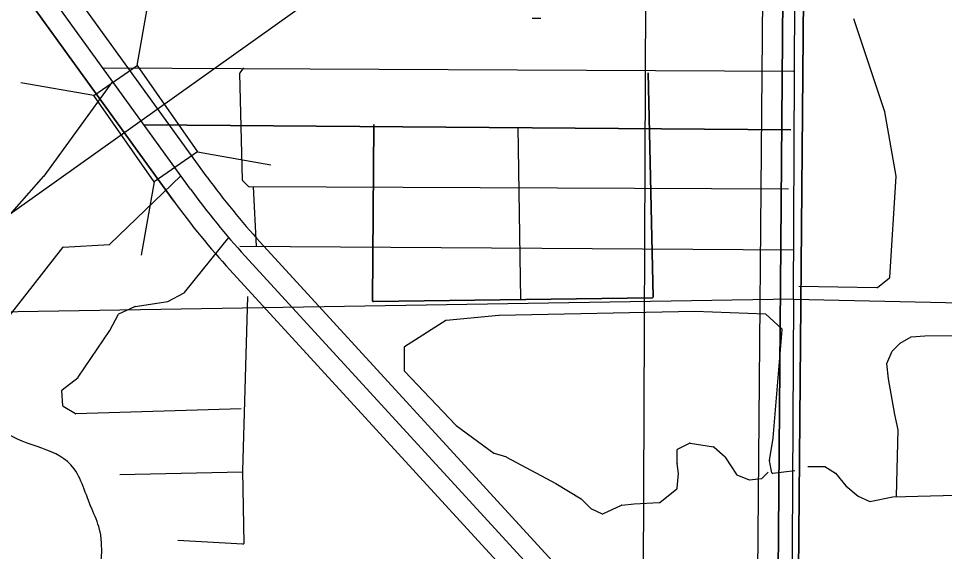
# Model space of a CAD drawing. Extents: x 408847 to 817539, y 923858 to 1151780.
# Drawn here: x 490719 to 495222, y 1055645 to 1058236 of the extents above; entities that cross this region are included whole.
import ezdxf

# ---------------------------------------------------------------- set-up
doc = ezdxf.new("R2010")
doc.units = 0
for name, color, linetype in [('Bridges', 7, 'Continuous'), ('County Route Divided Highway Outline and Fill', 7, 'Continuous'), ('County Routes Highway Center Lines', 7, 'Continuous'), ('Lakes and Ponds', 7, 'Continuous'), ('Level 6', 7, 'Continuous'), ('Local Roads Improved', 7, 'Continuous'), ('Local Roads Paved', 7, 'Continuous'), ('Narrow River Creek and Branch and Slough', 7, 'Continuous'), ('Quad Borders', 7, 'Continuous'), ('Section Lines', 7, 'Continuous'), ('US Route Divided Highway Outline and Fill', 7, 'Continuous'), ('US Routes Highway Center Lines', 7, 'Continuous')]:
    doc.layers.add(name, color=color, linetype=linetype)

msp = doc.modelspace()

# ---------------------------------------------------------------- linework, layer by layer
at = {"layer": 'Bridges'}
for p, q in [((491295.8, 1058008.1), (491358.9, 1058364.5)), ((491086, 1057861.4), (490729.5, 1057924.5)), ((491589.1, 1057588.4), (491945.6, 1057525.3)), ((491379.3, 1057441.8), (491316.2, 1057085.3))]:
    msp.add_line(p, q, dxfattribs=at)
msp.add_lwpolyline([(491379.3, 1057441.8), (491086, 1057861.4), (491295.8, 1058008.1), (491589.1, 1057588.4)], close=True, dxfattribs=at)
at = {"layer": 'County Route Divided Highway Outline and Fill'}
for p, q in [((494505.3, 1078336), (494302.9, 1054340.5)), ((494605.3, 1078335.2), (494402.6, 1054313.9)), ((494705.3, 1078334.3), (494502.5, 1054302.3)), ((494502.5, 1054302.3), (494705.3, 1078334.3))]:
    msp.add_line(p, q, dxfattribs=at)
at = {"layer": 'County Routes Highway Center Lines'}
msp.add_line((494402.6, 1054313.9), (494605.3, 1078335.2), dxfattribs=at)
at = {"layer": 'Lakes and Ponds'}
msp.add_spline([(493670.3, 1048244.3), (493637, 1048250.1), (493536.9, 1048292.5), (493452.9, 1048398.8), (493529, 1048606.4), (493483, 1048724.5), (493146.9, 1049143.9), (493102.9, 1049396), (492998.8, 1049350.4), (492872.9, 1049840.8), (492691.3, 1051145), (492723.5, 1051652.6), (492974, 1051999.4), (492958.1, 1052247.3), (492637.8, 1052388.7), (491939, 1052459.8), (491818.9, 1052532.3), (492057.4, 1053069), (492013.9, 1054216.7), (491863.9, 1054437.3), (491039.2, 1055098.7), (491109.6, 1055766), (491069.6, 1055866.2), (490973.6, 1056066.5), (490625.3, 1056246), (490345.2, 1056607.1), (489800.4, 1056251.7), (489586.2, 1056418.6), (488663.3, 1057771.9)], degree=3, dxfattribs=at)
at = {"layer": 'Level 6'}
for p, q in [((491636.7, 1057465.4), (489350, 1060629.5)), ((489186.2, 1060514.5), (491474.6, 1057348.2)), ((493834.6, 1055033.6), (491893.9, 1057149.8)), ((491746.5, 1057014.7), (493692.7, 1054892.6))]:
    msp.add_line(p, q, dxfattribs=at)
for radius in [3500, 3700]:
    msp.add_arc((494473.5, 1059515.4), radius, 215.8538, 222.522, dxfattribs=at)
at = {"layer": 'Local Roads Improved'}
for p, q in [((493258.5, 1058236.4), (493217.3, 1058236.4)), ((491807.9, 1057450.9), (491795.7, 1057970.6)), ((491796.5, 1057973.1), (491814.1, 1057996.6)), ((493805.4, 1056882.4), (493781, 1057972.9)), ((494475.5, 1057695.3), (491329.8, 1057719.3)), ((492447.2, 1057720.8), (492441, 1056864)), ((491837.5, 1057419.7), (491809.1, 1057448.2)), ((494463.2, 1057406.3), (491840.3, 1057418.6)), ((492445.1, 1056859.9), (493801.5, 1056878.3))]:
    msp.add_line(p, q, dxfattribs=at)
for centre, start, end in [((491799.7, 1057970.7), 143.1429, 181.3473), ((491811.9, 1057451), 181.3473, 224.9867), ((491840.3, 1057422.6), 224.9867, 269.7315), ((493801.4, 1056882.3), 270.7746, 1.2867), ((492445, 1056863.9), 179.5909, 270.7746)]:
    msp.add_arc(centre, 4, start, end, dxfattribs=at)
at = {"layer": 'Local Roads Paved'}
for p, q in [((493258.5, 1058236.4), (493217.3, 1058236.4)), ((494931.5, 1057783.3), (494782, 1058235.5)), ((494487.8, 1057978.2), (491130.7, 1057994.8)), ((491807.9, 1057450.9), (491795.7, 1057970.6)), ((491796.5, 1057973.1), (491814.1, 1057996.6)), ((493781, 1057972.9), (493805.4, 1056882.4)), ((490843, 1057469.8), (491177.6, 1057930)), ((494986.8, 1057469.9), (494931.6, 1057782.8)), ((491329.8, 1057719.3), (494475.5, 1057695.3)), ((492441, 1056864), (492447.2, 1057720.8)), ((493147.9, 1057708.5), (493160.7, 1056869.6)), ((490548, 1057137.7), (490842.8, 1057469.5)), ((491163.6, 1057138.6), (491508.4, 1057472.1)), ((494956.3, 1056979.3), (494986.9, 1057469)), ((491837.5, 1057419.7), (491809.1, 1057448.2)), ((494463.2, 1057406.3), (491840.3, 1057418.6)), ((491876.5, 1057129.9), (491862.1, 1057418.5)), ((491525.7, 1056904.5), (491741.4, 1057171.1)), ((490566.3, 1056651.8), (490934, 1057123.9)), ((490936.9, 1057125.4), (491161.1, 1057137.5)), ((491795.6, 1057130.4), (494487.8, 1057112)), ((494895.8, 1056929.2), (494954.8, 1056976.4)), ((494513.6, 1056934.5), (494893.3, 1056928.3)), ((491445.9, 1056861.2), (491524.5, 1056903.5)), ((491832.5, 1056885.5), (491807.9, 1056036.9)), ((493801.5, 1056878.3), (492445.1, 1056859.9)), ((491206.8, 1056799.9), (491285, 1056836)), ((491286, 1056836.4), (491444.6, 1056860.8)), ((491162.6, 1056719.6), (491204.9, 1056798.2)), ((493055.5, 1056793.2), (492798.5, 1056768.7)), ((494008.3, 1056811.7), (493055.8, 1056793.2)), ((494351.1, 1056799.4), (494008.5, 1056811.7)), ((494431, 1056726.9), (494353.7, 1056798.4)), ((492796.7, 1056768.1), (492596.5, 1056640.7)), ((491009.2, 1056492.4), (491162.4, 1056719.3)), ((494389.5, 1056196.9), (494432.3, 1056723.6)), ((492594.7, 1056637.3), (492594.7, 1056524.3)), ((492595.8, 1056521.5), (492846.4, 1056258.5)), ((490930.7, 1056431.7), (491008.4, 1056491.5)), ((490935, 1056352.5), (490929.1, 1056428.3)), ((490995.6, 1056314.2), (490936.9, 1056349.4)), ((491801.8, 1056338.2), (490997.8, 1056313.6)), ((492847, 1056258), (493030.5, 1056123.4)), ((493924.5, 1056142.5), (493982.6, 1056171.6)), ((493985.1, 1056171.9), (494099.4, 1056153.9)), ((494101.4, 1056152.9), (494155.5, 1056104.9)), ((494371.1, 1056086.8), (494389.4, 1056196.6)), ((493031.7, 1056122.7), (493092.2, 1056104.6)), ((493922.3, 1056074), (493922.3, 1056138.9)), ((493092.9, 1056104.3), (493332.2, 1055975.4)), ((493928.4, 1056025), (493922.4, 1056073.5)), ((494156.2, 1056104), (494210.5, 1056019.5)), ((494382.6, 1056028.2), (494371.2, 1056085.3)), ((491807.9, 1056030.7), (491211.7, 1056018.4)), ((491807.9, 1056036.8), (491814, 1055684.5)), ((493922.5, 1055952.5), (493928.4, 1056024.1)), ((494212.4, 1056017.9), (494271.8, 1055994.2)), ((494335.1, 1056001), (494364.9, 1056030.7)), ((494493.9, 1056036.9), (494387, 1056025)), ((493332.3, 1055975.3), (493454.8, 1055901.8)), ((494273.6, 1055993.9), (494332.7, 1055999.8)), ((493837.3, 1055883.9), (493921, 1055949.7)), ((493455.5, 1055901.2), (493503.8, 1055852.9)), ((493713.4, 1055877), (493835, 1055883.1)), ((493505, 1055852.1), (493558, 1055828.5)), ((493561.3, 1055828.5), (493651.3, 1055870.5)), ((493652.6, 1055870.9), (493713.2, 1055877)), ((491809.8, 1055680.4), (491494.5, 1055698.6))]:
    msp.add_line(p, q, dxfattribs=at)
for points in [[(494989.6, 1055913.8), (494996.7, 1056236.9), (494980.1, 1056310.5), (494949.2, 1056483.9), (494942.1, 1056559.9), (494968.2, 1056619.3), (495006.2, 1056657.3), (495060.8, 1056688.2), (495127.3, 1056692.9), (495564.1, 1056697.7), (495611.6, 1056683.4), (495642.5, 1056664.4), (495661.5, 1056638.3), (495671, 1056597.9), (495680.5, 1056403.1), (495678.1, 1056229.7), (495680.5, 1056120.5), (495659.1, 1056084.8), (495649.6, 1056051.6), (495659.1, 1055999.3), (495666.2, 1055961.3), (495642.5, 1055928)], [(494557.4, 1056058.7), (494640.5, 1056058.7), (494692.8, 1056025.4), (494742.6, 1055963.7), (494802, 1055913.8), (494859, 1055887.7), (494970.6, 1055911.4), (495642.5, 1055928)]]:
    msp.add_lwpolyline(points, dxfattribs=at)
for centre, start, end in [((491799.7, 1057970.7), 143.1429, 181.3473), ((494927.7, 1057782.1), 10.0034, 18.2916), ((490839.8, 1057472.2), 318.3797, 323.9853), ((494982.9, 1057469.2), 356.4253, 10.0034), ((491811.9, 1057451), 181.3473, 224.9867), ((491840.3, 1057422.6), 224.9867, 269.7315), ((490937.2, 1057121.4), 93.0955, 142.0865), ((491160.8, 1057141.5), 273.0955, 314.0423), ((494952.3, 1056979.5), 308.6728, 356.4253), ((494893.3, 1056932.3), 269.0755, 308.6728), ((491522.6, 1056907.1), 298.3119, 321.0221), ((493801.4, 1056882.3), 270.7746, 1.2867), ((491286.6, 1056832.4), 98.7502, 114.7853), ((491444, 1056864.7), 278.7502, 298.3119), ((492445, 1056863.9), 179.5909, 270.7746), ((491208.5, 1056796.3), 114.7853, 151.7104), ((493055.9, 1056789.2), 91.1093, 95.4429), ((494008.3, 1056807.7), 87.9536, 91.1093), ((494351, 1056795.4), 47.2773, 87.9536), ((492798.9, 1056764.7), 95.4429, 122.4833), ((491159.1, 1056721.5), 325.9664, 331.7104), ((494428.3, 1056724), 355.3488, 47.2773), ((492598.7, 1056637.3), 122.4833, 180), ((492598.7, 1056524.3), 180, 223.6227), ((491005.9, 1056494.7), 307.5815, 325.9664), ((490933.1, 1056428.6), 127.5815, 184.3967), ((490939, 1056352.8), 184.3967, 239.0245), ((490997.6, 1056317.6), 239.0245, 271.7498), ((492849.3, 1056261.2), 223.6227, 233.7334), ((493984.4, 1056168), 81.0233, 116.5757), ((494098.8, 1056149.9), 48.3532, 81.0233), ((494385.5, 1056197.2), 350.542, 355.3488), ((493032.9, 1056126.6), 233.7334, 253.2934), ((493926.3, 1056138.9), 116.5757, 180), ((493091, 1056100.8), 61.6881, 73.2934), ((493926.3, 1056074), 180, 187.1217), ((494152.8, 1056101.9), 32.7231, 48.3532), ((494375.1, 1056086.1), 170.542, 191.3048), ((491811.9, 1056036.8), 178.3405, 180.9873), ((493924.4, 1056024.5), 355.2386, 7.1217), ((494213.9, 1056021.6), 212.7231, 248.1894), ((494386.5, 1056028.9), 191.3048, 276.3431), ((493330.3, 1055971.9), 59.0245, 61.6881), ((494273.2, 1055997.9), 248.1894, 275.7132), ((494332.3, 1056003.8), 275.7132, 315.0133), ((493918.5, 1055952.8), 308.1702, 355.2386), ((493452.7, 1055898.4), 44.9867, 59.0245), ((493834.8, 1055887.1), 272.8637, 308.1702), ((493506.7, 1055855.7), 224.9867, 246.0276), ((493653, 1055866.9), 95.7132, 115.0271), ((493713.6, 1055873), 92.8637, 95.7132), ((493559.6, 1055832.2), 246.0276, 295.0271), ((491810, 1055684.4), 266.6966, 0.9873)]:
    msp.add_arc(centre, 4, start, end, dxfattribs=at)
at = {"layer": 'Narrow River Creek and Branch and Slough'}
msp.add_line((493380.3, 1059208.9), (489589.5, 1056511.9), dxfattribs=at)
at = {"layer": 'Quad Borders'}
msp.add_line((493776.8, 1060493), (493595.5, 1015054.2), dxfattribs=at)
at = {"layer": 'Section Lines'}
for q in [(494510.6, 1061829.6), (489207.5, 1056786)]:
    msp.add_line((494487.3, 1056871.9), q, dxfattribs=at)
for points in [[(494487.3, 1056871.9), (494458.3, 1051499.2)], [(494487.3, 1056871.9), (499889.9, 1056754)]]:
    msp.add_lwpolyline(points, dxfattribs=at)
at = {"layer": 'US Route Divided Highway Outline and Fill'}
for p, q in [((491474.6, 1057348.2), (489186.2, 1060514.5)), ((489186.2, 1060514.5), (491474.6, 1057348.2))]:
    msp.add_line(p, q, dxfattribs=at)
at = {"layer": 'US Routes Highway Center Lines'}
for p, q in [((491555.7, 1057406.8), (489272.2, 1060566.7)), ((493760.9, 1054966.1), (491820.2, 1057082.2))]:
    msp.add_line(p, q, dxfattribs=at)
msp.add_arc((494473.5, 1059515.4), 3600, 215.8538, 222.522, dxfattribs=at)

doc.saveas('drawing.dxf')
